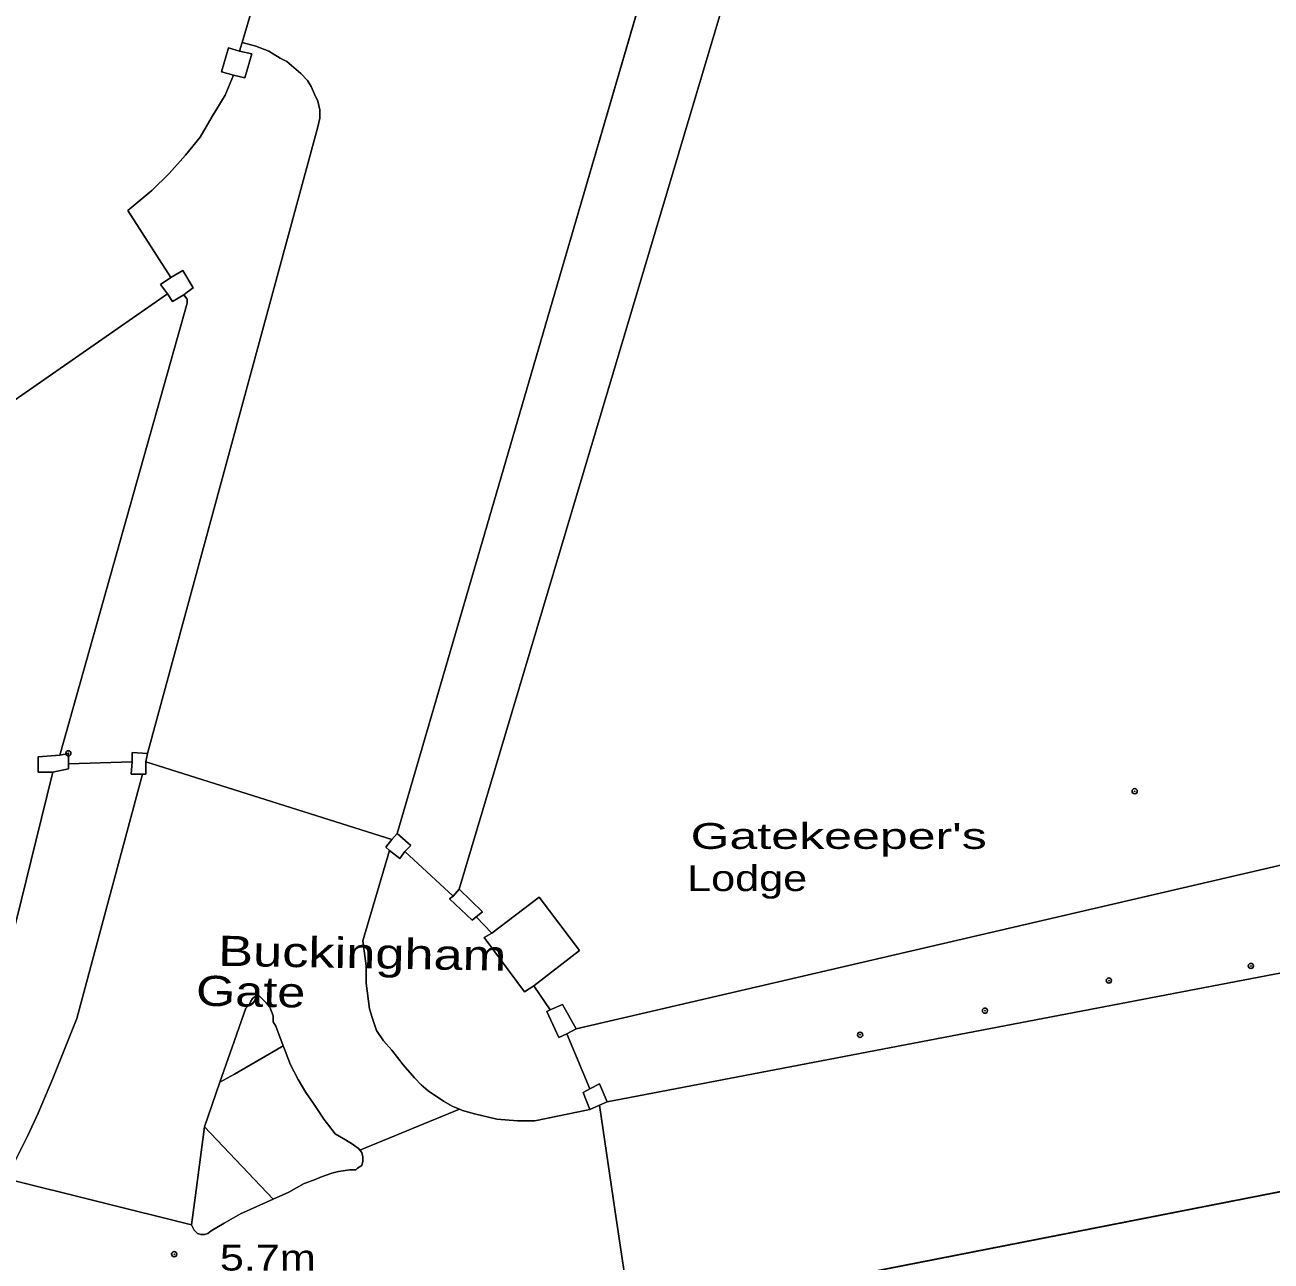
# Model space of a CAD drawing. Extents: x 528790 to 529292, y 179350 to 179856.
# Drawn here: x 529129.4 to 529201.8, y 179559 to 179630.8 of the extents above; entities that cross this region are included whole.
import ezdxf

# ---------------------------------------------------------------- set-up
doc = ezdxf.new("R2010")
doc.units = 0
doc.header["$LTSCALE"] = 0.6
doc.header["$PDMODE"] = 32
doc.header["$PDSIZE"] = 0.3
doc.layers.add('1', color=7, linetype='Continuous', lineweight=13)
doc.layers.add('2', color=7, linetype='Continuous', lineweight=13)
for name, color, linetype in [('3', 7, 'Continuous'), ('4', 7, 'Continuous'), ('5', 7, 'Continuous')]:
    doc.layers.add(name, color=color, linetype=linetype)

msp = doc.modelspace()

# ---------------------------------------------------------------- linework, layer by layer
at = {"layer": '1'}
for points in [[(529166.331, 179636.38), (529160.553, 179616.582), (529151, 179583.85), (529151.8, 179583.15), (529151.45, 179582.8), (529154.25, 179580.2), (529154.6, 179580.6), (529172.2, 179639.65)], [(529172.2, 179639.65), (529154.6, 179580.6), (529155.95, 179579.3), (529155.6, 179579), (529156.5, 179578.05), (529159.25, 179580.15), (529161.6, 179577.05), (529158.95, 179575), (529159.9, 179573.6), (529160.6, 179573.9), (529161.4, 179572.5), (529233.35, 179589.2)], [(529142.85, 179632.7), (529142, 179629.8), (529142.8, 179629.6), (529143.55, 179629.3), (529144.2, 179628.9), (529144.6, 179628.7), (529145.4, 179628), (529145.8, 179627.6), (529146, 179627.25), (529146.2, 179626.8), (529146.4, 179626.4), (529146.5, 179625.9), (529146.5, 179625.4), (529146.4, 179624.9), (529146.25, 179624.4), (529136.5, 179588.5), (529136.4, 179588), (529150.7, 179583.5), (529151, 179583.85), (529160.553, 179616.582), (529166.331, 179636.38)], [(529128.3, 179608.7), (529137.65, 179615.2), (529137.25, 179615.75), (529137.85, 179616.15), (529135.35, 179620.05), (529136.75, 179621.2), (529137.75, 179622.2), (529138.7, 179623.25), (529139.55, 179624.3), (529140.25, 179625.5), (529141, 179626.75), (529141.5, 179627.9), (529140.8, 179628.1), (529141.2, 179629.5), (529141.85, 179629.3), (529142, 179629.8), (529142.85, 179632.7)], [(529128.9, 179578.9), (529130, 179583.4), (529131, 179587.4), (529130.15, 179587.4), (529130.15, 179588.3), (529131.4, 179588.4), (529138.8, 179614.65), (529138.8, 179614.9), (529138.6, 179615.15), (529137.95, 179614.75), (529137.65, 179615.2), (529128.3, 179608.7)], [(529233.35, 179589.2), (529161.4, 179572.5), (529160.85, 179572.2), (529162.2, 179569), (529162.75, 179569.3), (529163.2, 179568.25), (529236.6, 179582.3)], [(529128.25, 179563.8), (529139.05, 179561.1), (529139.276, 179562.821), (529139.8, 179566.8), (529140.702, 179569.395), (529141.412, 179571.436), (529142.2, 179573.7), (529142.4, 179573.9), (529142.5, 179574.1), (529142.6, 179574.25), (529142.8, 179574.4), (529143, 179574.4), (529143.4, 179574), (529143.6, 179573.75), (529143.8, 179573.25), (529143.8, 179572.9), (529143.95, 179572.65), (529144.383, 179571.504), (529144.493, 179571.213), (529144.8, 179570.4), (529145.25, 179569.55), (529145.7, 179568.8), (529146.15, 179568.15), (529146.414, 179567.754), (529146.75, 179567.25), (529146.954, 179566.984), (529147.4, 179566.4), (529148, 179566.05), (529148.4, 179565.8), (529148.75, 179565.55), (529148.84, 179565.44), (529154.63, 179567.82), (529154.2, 179568), (529153.7, 179568.3), (529152.8, 179568.9), (529152.4, 179569.25), (529152, 179569.65), (529151.35, 179570.4), (529150.7, 179571.25), (529150.2, 179571.8), (529149.8, 179572.4), (529149.55, 179573.15), (529149.4, 179573.65), (529149.2, 179575.15), (529149.2, 179576.15), (529149, 179577.6), (529150.55, 179582.85), (529150.35, 179583.05), (529150.7, 179583.5), (529136.4, 179588), (529136.4, 179587.3), (529136.2, 179587.3), (529132.4, 179573.1), (529131, 179569.6), (529130.15, 179567.6), (529129.55, 179566.3), (529128.6, 179564.4)], [(529128.6, 179564.4), (529129.55, 179566.3), (529130.15, 179567.6), (529131, 179569.6), (529132.4, 179573.1), (529136.2, 179587.3), (529135.55, 179587.3), (529135.6, 179588), (529131.9, 179587.9), (529131.9, 179587.6), (529131, 179587.4), (529130, 179583.4), (529128.9, 179578.9)], [(529164.6, 179555.64), (529163.652, 179562), (529162.75, 179568.05), (529162.2, 179567.8), (529159, 179567.15), (529158, 179567.15), (529156.8, 179567.25), (529155.5, 179567.55), (529154.8, 179567.75), (529154.63, 179567.82), (529148.84, 179565.44), (529148.95, 179565.3), (529149, 179565.05), (529149, 179564.8), (529148.95, 179564.55), (529148.7, 179564.4), (529148.6, 179564.3), (529148.25, 179564.3), (529147.6, 179564.2), (529147.2, 179564.1), (529146.6, 179563.9), (529146.15, 179563.7), (529145.6, 179563.5), (529144.7, 179563), (529143.8, 179562.6), (529141.9, 179561.75), (529141.361, 179561.438), (529140.95, 179561.2), (529140.2, 179560.75), (529140, 179560.6), (529139.8, 179560.55), (529139.6, 179560.55), (529139.4, 179560.6), (529139.2, 179560.8), (529139.05, 179561.1), (529128.25, 179563.8)]]:
    msp.add_lwpolyline(points, dxfattribs=at)
for points in [[(529138.6, 179615.15), (529138.8, 179614.9), (529138.8, 179614.65), (529131.4, 179588.4), (529131.9, 179588.5), (529131.9, 179587.9), (529135.6, 179588), (529135.6, 179588.55), (529136.5, 179588.5), (529146.25, 179624.4), (529146.4, 179624.9), (529146.5, 179625.4), (529146.5, 179625.9), (529146.4, 179626.4), (529146.2, 179626.8), (529146, 179627.25), (529145.8, 179627.6), (529145.4, 179628), (529144.6, 179628.7), (529144.2, 179628.9), (529143.55, 179629.3), (529142.8, 179629.6), (529142, 179629.8), (529141.85, 179629.3), (529142.55, 179629.15), (529142.15, 179627.75), (529141.5, 179627.9), (529141, 179626.75), (529140.25, 179625.5), (529139.55, 179624.3), (529138.7, 179623.25), (529137.75, 179622.2), (529136.75, 179621.2), (529135.35, 179620.05), (529137.85, 179616.15), (529138.55, 179616.55), (529139.15, 179615.55), (529138.8, 179615.3)], [(529141.5, 179627.9), (529142.15, 179627.75), (529142.55, 179629.15), (529141.85, 179629.3), (529141.2, 179629.5), (529140.8, 179628.1)], [(529137.85, 179616.15), (529137.25, 179615.75), (529137.65, 179615.2), (529137.95, 179614.75), (529138.6, 179615.15), (529138.8, 179615.3), (529139.15, 179615.55), (529138.55, 179616.55)], [(529131, 179587.4), (529131.9, 179587.6), (529131.9, 179587.9), (529131.9, 179588.5), (529131.4, 179588.4), (529130.15, 179588.3), (529130.15, 179587.4)], [(529136.5, 179588.5), (529135.6, 179588.55), (529135.6, 179588), (529135.55, 179587.3), (529136.2, 179587.3), (529136.4, 179587.3), (529136.4, 179588)], [(529246.48, 179571.7), (529242.93, 179588.92), (529242.55, 179587.7), (529242.2, 179586.9), (529241.8, 179586.25), (529241.25, 179585.6), (529240.8, 179585), (529240.2, 179584.4), (529239.929, 179584.192), (529238.9, 179583.4), (529238.15, 179582.9), (529237.4, 179582.6), (529236.6, 179582.3), (529163.2, 179568.25), (529162.75, 179568.05), (529163.652, 179562), (529164.6, 179555.64)], [(529150.55, 179582.85), (529151.15, 179582.4), (529151.45, 179582.8), (529151.8, 179583.15), (529151, 179583.85), (529150.7, 179583.5), (529150.35, 179583.05)], [(529160.85, 179572.2), (529160.4, 179572), (529159.7, 179573.5), (529159.9, 179573.6), (529158.95, 179575), (529158.4, 179574.65), (529156.05, 179577.8), (529156.5, 179578.05), (529155.6, 179579), (529155.35, 179578.8), (529154.05, 179580.05), (529154.25, 179580.2), (529151.45, 179582.8), (529151.15, 179582.4), (529150.55, 179582.85), (529149, 179577.6), (529149.2, 179576.15), (529149.2, 179575.15), (529149.4, 179573.65), (529149.55, 179573.15), (529149.8, 179572.4), (529150.2, 179571.8), (529150.7, 179571.25), (529151.35, 179570.4), (529152, 179569.65), (529152.4, 179569.25), (529152.8, 179568.9), (529153.7, 179568.3), (529154.2, 179568), (529154.63, 179567.82), (529154.8, 179567.75), (529155.5, 179567.55), (529156.8, 179567.25), (529158, 179567.15), (529159, 179567.15), (529162.2, 179567.8), (529161.8, 179568.8), (529162.2, 179569)], [(529154.25, 179580.2), (529154.05, 179580.05), (529155.35, 179578.8), (529155.6, 179579), (529155.95, 179579.3), (529154.6, 179580.6)], [(529290.22, 179575.267), (529290.22, 179580.282), (529272.27, 179576.76), (529246.48, 179571.7), (529164.6, 179555.64), (529165.2, 179555.55), (529165, 179554.6), (529164.6, 179554.65), (529164.1, 179551.9), (529164.6, 179551.8), (529164.5, 179551.5), (529182.8, 179554.8), (529202.8, 179558.5), (529257.2, 179568.9), (529264.35, 179570.4), (529266.7, 179570.9), (529283, 179573.95)], [(529158.95, 179575), (529161.6, 179577.05), (529159.25, 179580.15), (529156.5, 179578.05), (529156.05, 179577.8), (529158.4, 179574.65)], [(529141.544, 179569.867), (529143.954, 179571.252), (529144.383, 179571.504), (529143.95, 179572.65), (529143.8, 179572.9), (529143.8, 179573.25), (529143.6, 179573.75), (529143.4, 179574), (529143, 179574.4), (529142.8, 179574.4), (529142.6, 179574.25), (529142.5, 179574.1), (529142.4, 179573.9), (529142.2, 179573.7), (529141.412, 179571.436), (529140.702, 179569.395)], [(529159.9, 179573.6), (529159.7, 179573.5), (529160.4, 179572), (529160.85, 179572.2), (529161.4, 179572.5), (529160.6, 179573.9)], [(529144.7, 179563), (529145.6, 179563.5), (529146.15, 179563.7), (529146.6, 179563.9), (529147.2, 179564.1), (529147.6, 179564.2), (529148.25, 179564.3), (529148.6, 179564.3), (529148.7, 179564.4), (529148.95, 179564.55), (529149, 179564.8), (529149, 179565.05), (529148.95, 179565.3), (529148.84, 179565.44), (529148.75, 179565.55), (529148.4, 179565.8), (529148, 179566.05), (529147.4, 179566.4), (529146.954, 179566.984), (529146.75, 179567.25), (529146.414, 179567.754), (529146.15, 179568.15), (529145.7, 179568.8), (529145.25, 179569.55), (529144.8, 179570.4), (529144.493, 179571.213), (529144.383, 179571.504), (529143.954, 179571.252), (529141.544, 179569.867), (529140.702, 179569.395), (529139.8, 179566.8), (529143.8, 179562.6)], [(529162.75, 179568.05), (529163.2, 179568.25), (529162.75, 179569.3), (529162.2, 179569), (529161.8, 179568.8), (529162.2, 179567.8)], [(529139.8, 179560.55), (529140, 179560.6), (529140.2, 179560.75), (529140.95, 179561.2), (529141.361, 179561.438), (529141.9, 179561.75), (529143.8, 179562.6), (529139.8, 179566.8), (529139.276, 179562.821), (529139.05, 179561.1), (529139.2, 179560.8), (529139.4, 179560.6), (529139.6, 179560.55)]]:
    msp.add_lwpolyline(points, close=True, dxfattribs=at)
at = {"layer": '2'}
for p, q in [((529160.553, 179616.582), (529166.331, 179636.38)), ((529142.85, 179632.7), (529142, 179629.8)), ((529142, 179629.8), (529141.85, 179629.3)), ((529151, 179583.85), (529160.553, 179616.582)), ((529137.65, 179615.2), (529128.3, 179608.7)), ((529136.5, 179588.5), (529136.4, 179588)), ((529131.9, 179587.9), (529135.6, 179588)), ((529136.4, 179588), (529150.7, 179583.5)), ((529150.7, 179583.5), (529151, 179583.85)), ((529151.45, 179582.8), (529154.25, 179580.2)), ((529154.25, 179580.2), (529154.6, 179580.6)), ((529155.6, 179579), (529156.5, 179578.05)), ((529158.95, 179575), (529159.9, 179573.6)), ((529161.4, 179572.5), (529160.85, 179572.2)), ((529160.85, 179572.2), (529162.2, 179569)), ((529164.6, 179555.64), (529246.48, 179571.7)), ((529143.954, 179571.252), (529141.544, 179569.867)), ((529143.954, 179571.252), (529144.383, 179571.504)), ((529140.702, 179569.395), (529139.8, 179566.8)), ((529140.702, 179569.395), (529141.544, 179569.867)), ((529162.75, 179568.05), (529162.2, 179567.8)), ((529163.2, 179568.25), (529162.75, 179568.05)), ((529148.84, 179565.44), (529154.63, 179567.82)), ((529139.8, 179566.8), (529143.8, 179562.6)), ((529139.05, 179561.1), (529128.25, 179563.8))]:
    msp.add_line(p, q, dxfattribs=at)
for points in [[(529195.2, 179654.9), (529236.4, 179595.4), (529236.7, 179594.9), (529236.8, 179594.3), (529236.95, 179593.75), (529237, 179593.3), (529237, 179592.8), (529236.95, 179592.3), (529236.6, 179591.4), (529236.2, 179590.8), (529235.6, 179590.25), (529235.05, 179589.9), (529234.55, 179589.6), (529233.95, 179589.3), (529233.35, 179589.2), (529161.4, 179572.5)], [(529154.6, 179580.6), (529172.2, 179639.65), (529173.6, 179640.5)], [(529142, 179629.8), (529142.8, 179629.6), (529143.55, 179629.3), (529144.2, 179628.9), (529144.6, 179628.7), (529145.4, 179628), (529145.8, 179627.6), (529146, 179627.25), (529146.2, 179626.8), (529146.4, 179626.4), (529146.5, 179625.9), (529146.5, 179625.4), (529146.4, 179624.9), (529146.25, 179624.4), (529136.5, 179588.5)], [(529141.5, 179627.9), (529140.8, 179628.1), (529141.2, 179629.5), (529141.85, 179629.3)], [(529141.5, 179627.9), (529142.15, 179627.75), (529142.55, 179629.15), (529141.85, 179629.3)], [(529141.5, 179627.9), (529141, 179626.75), (529140.25, 179625.5), (529139.55, 179624.3), (529138.7, 179623.25), (529137.75, 179622.2), (529136.75, 179621.2), (529135.35, 179620.05), (529137.85, 179616.15)], [(529137.85, 179616.15), (529138.55, 179616.55), (529139.15, 179615.55), (529138.8, 179615.3), (529138.6, 179615.15)], [(529137.65, 179615.2), (529137.25, 179615.75), (529137.85, 179616.15)], [(529138.6, 179615.15), (529138.8, 179614.9), (529138.8, 179614.65), (529131.4, 179588.4)], [(529138.6, 179615.15), (529137.95, 179614.75), (529137.65, 179615.2)], [(529131, 179587.4), (529130.15, 179587.4), (529130.15, 179588.3), (529131.4, 179588.4)], [(529131.4, 179588.4), (529131.9, 179588.5), (529131.9, 179587.9)], [(529135.6, 179588), (529135.6, 179588.55), (529136.5, 179588.5)], [(529131.9, 179587.9), (529131.9, 179587.6), (529131, 179587.4)], [(529136.2, 179587.3), (529135.55, 179587.3), (529135.6, 179588)], [(529136.4, 179588), (529136.4, 179587.3), (529136.2, 179587.3)], [(529131, 179587.4), (529130, 179583.4), (529128.9, 179578.9), (529127.75, 179574.55), (529126.95, 179572.1), (529125.9, 179569.5), (529125, 179567.1), (529115.6, 179560.6)], [(529136.2, 179587.3), (529132.4, 179573.1), (529131, 179569.6), (529130.15, 179567.6), (529129.55, 179566.3), (529128.6, 179564.4), (529128.25, 179563.8)], [(529239.929, 179584.192), (529238.9, 179583.4), (529238.15, 179582.9), (529237.4, 179582.6), (529236.6, 179582.3), (529163.2, 179568.25)], [(529150.55, 179582.85), (529150.35, 179583.05), (529150.7, 179583.5)], [(529151, 179583.85), (529151.8, 179583.15), (529151.45, 179582.8)], [(529154.63, 179567.82), (529154.2, 179568), (529153.7, 179568.3), (529152.8, 179568.9), (529152.4, 179569.25), (529152, 179569.65), (529151.35, 179570.4), (529150.7, 179571.25), (529150.2, 179571.8), (529149.8, 179572.4), (529149.55, 179573.15), (529149.4, 179573.65), (529149.2, 179575.15), (529149.2, 179576.15), (529149, 179577.6), (529150.55, 179582.85)], [(529151.45, 179582.8), (529151.15, 179582.4), (529150.55, 179582.85)], [(529154.6, 179580.6), (529155.95, 179579.3), (529155.6, 179579)], [(529155.6, 179579), (529155.35, 179578.8), (529154.05, 179580.05), (529154.25, 179580.2)], [(529158.95, 179575), (529161.6, 179577.05), (529159.25, 179580.15), (529156.5, 179578.05)], [(529156.5, 179578.05), (529156.05, 179577.8), (529158.4, 179574.65), (529158.95, 179575)], [(529144.383, 179571.504), (529143.95, 179572.65), (529143.8, 179572.9), (529143.8, 179573.25), (529143.6, 179573.75), (529143.4, 179574), (529143, 179574.4), (529142.8, 179574.4), (529142.6, 179574.25), (529142.5, 179574.1), (529142.4, 179573.9), (529142.2, 179573.7), (529141.412, 179571.436), (529140.702, 179569.395)], [(529159.9, 179573.6), (529160.6, 179573.9), (529161.4, 179572.5)], [(529160.85, 179572.2), (529160.4, 179572), (529159.7, 179573.5), (529159.9, 179573.6)], [(529146.414, 179567.754), (529146.15, 179568.15), (529145.7, 179568.8), (529145.25, 179569.55), (529144.8, 179570.4), (529144.493, 179571.213), (529144.383, 179571.504)], [(529162.2, 179567.8), (529161.8, 179568.8), (529162.2, 179569)], [(529162.2, 179569), (529162.75, 179569.3), (529163.2, 179568.25)], [(529162.75, 179568.05), (529163.652, 179562), (529164.6, 179555.64)], [(529148.84, 179565.44), (529148.75, 179565.55), (529148.4, 179565.8), (529148, 179566.05), (529147.4, 179566.4), (529146.954, 179566.984), (529146.75, 179567.25), (529146.414, 179567.754)], [(529154.63, 179567.82), (529154.8, 179567.75), (529155.5, 179567.55), (529156.8, 179567.25), (529158, 179567.15), (529159, 179567.15), (529162.2, 179567.8)], [(529139.8, 179566.8), (529139.276, 179562.821), (529139.05, 179561.1)], [(529148.25, 179564.3), (529148.6, 179564.3), (529148.7, 179564.4), (529148.95, 179564.55), (529149, 179564.8), (529149, 179565.05), (529148.95, 179565.3), (529148.84, 179565.44)], [(529143.8, 179562.6), (529144.7, 179563), (529145.6, 179563.5), (529146.15, 179563.7), (529146.6, 179563.9), (529147.2, 179564.1), (529147.6, 179564.2), (529148.25, 179564.3)], [(529139.05, 179561.1), (529139.2, 179560.8), (529139.4, 179560.6), (529139.6, 179560.55), (529139.8, 179560.55), (529140, 179560.6), (529140.2, 179560.75), (529140.95, 179561.2), (529141.361, 179561.438), (529141.9, 179561.75), (529143.8, 179562.6)]]:
    msp.add_lwpolyline(points, dxfattribs=at)
at = {"layer": '3'}
for p in [(529193.85, 179586.3), (529200.6, 179576.15), (529192.35, 179575.3), (529185.15, 179573.55), (529177.9, 179572.15), (529138.05, 179559.4)]:
    msp.add_point(p, dxfattribs=at)
at = {"layer": '4'}
msp.add_point((529131.9, 179588.5), dxfattribs=at)

# ---------------------------------------------------------------- texts
at = {"layer": '5'}
for s, width, p in [("Gatekeeper's", 1.45, (529168.05, 179582.95)), ('Lodge', 1.25, (529167.85, 179580.5)), ('5.7m', 1.25, (529140.7, 179558.45))]:
    msp.add_text(s, height=1.5, dxfattribs=dict(at, width=width)).set_placement(p)
for s, width, p in [('Buckingham', 1.3, (529140.59, 179576.16)), ('Gate', 1.25, (529139.31, 179573.84))]:
    msp.add_text(s, height=1.75, rotation=359, dxfattribs=dict(at, width=width)).set_placement(p)

doc.saveas('drawing.dxf')
